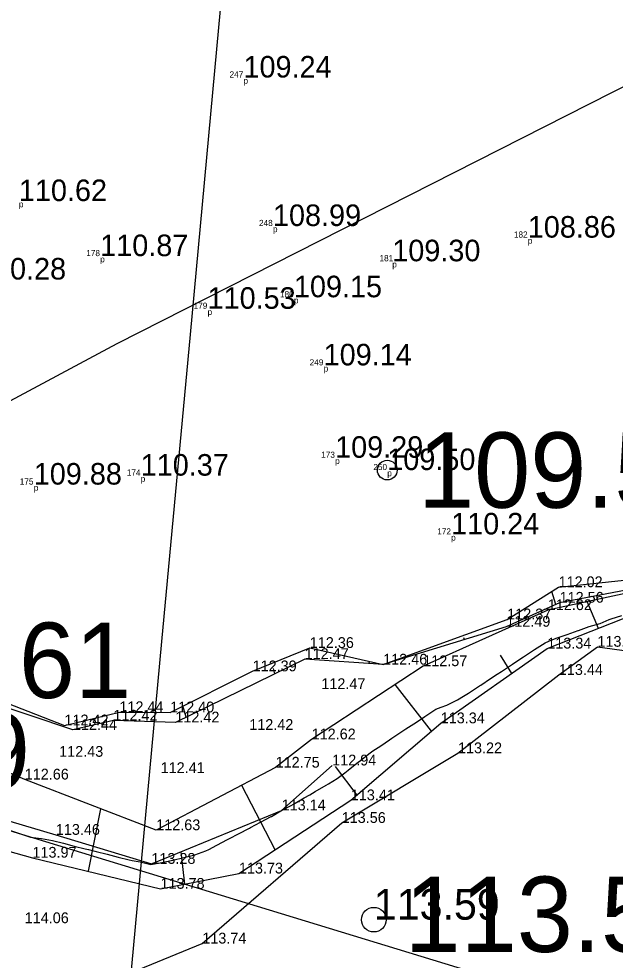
# Model space of a CAD drawing. Extents: x 662249 to 665480, y 6426254 to 6428735.
# Drawn here: x 662632.02 to 662651.39, y 6428414.68 to 6428445.26 of the extents above; entities that cross this region are included whole.
import ezdxf

# ---------------------------------------------------------------- set-up
doc = ezdxf.new("R2010")
doc.units = 0
for name, color, linetype in [('Kaevandatud ala', 7, 'Continuous'), ('KORGUS-EH2000', 7, 'Continuous'), ('Lamami horisontaal', 7, 'Continuous'), ('MAAMUDEL-EH2000', 7, 'Continuous'), ('MOOTKOOD', 7, 'Continuous'), ('MOOTKORG-EH2000', 7, 'Continuous'), ('MOOTNR', 7, 'Continuous'), ('PLOKK', 7, 'Continuous'), ('RELJEEF', 7, 'Continuous'), ('TEHNO', 7, 'Continuous'), ('V', 7, 'Continuous'), ('VEEKOGU', 7, 'Continuous')]:
    doc.layers.add(name, color=color, linetype=linetype)

msp = doc.modelspace()

# ---------------------------------------------------------------- linework, layer by layer
at = {"layer": 'Kaevandatud ala'}
msp.add_lwpolyline([(662631.688, 6428418.912), (662632.044, 6428418.796), (662632.4, 6428418.681), (662632.741, 6428418.632), (662632.755, 6428418.629), (662633.111, 6428418.571), (662633.467, 6428418.482), (662633.823, 6428418.389), (662634.179, 6428418.301), (662634.287, 6428418.275), (662634.534, 6428418.213), (662634.89, 6428418.121), (662635.246, 6428418.028), (662635.602, 6428417.942), (662635.702, 6428417.919), (662635.958, 6428417.87), (662636.313, 6428417.791), (662636.669, 6428417.849), (662636.969, 6428417.919), (662637.025, 6428417.932), (662637.381, 6428418.014), (662637.737, 6428418.101), (662638.092, 6428418.232), (662638.188, 6428418.275), (662638.448, 6428418.412), (662638.804, 6428418.6), (662638.865, 6428418.632), (662639.16, 6428418.787), (662639.516, 6428418.974), (662639.541, 6428418.988), (662639.872, 6428419.161), (662640.218, 6428419.344), (662640.227, 6428419.35), (662640.583, 6428419.561), (662640.862, 6428419.7), (662640.939, 6428419.744), (662641.295, 6428419.95), (662641.475, 6428420.056), (662641.651, 6428420.159), (662642.006, 6428420.368), (662642.081, 6428420.412), (662642.362, 6428420.58), (662642.613, 6428420.768), (662642.718, 6428420.852), (662643.056, 6428421.124), (662643.074, 6428421.138), (662643.43, 6428421.413), (662643.525, 6428421.48), (662643.785, 6428421.648), (662644.057, 6428421.836), (662644.141, 6428421.892), (662644.497, 6428422.126), (662644.595, 6428422.192), (662644.853, 6428422.362), (662645.134, 6428422.548), (662645.209, 6428422.597), (662645.565, 6428422.832), (662645.743, 6428422.904), (662645.92, 6428422.97), (662646.276, 6428423.136), (662646.471, 6428423.26), (662646.632, 6428423.355), (662646.988, 6428423.591), (662647.026, 6428423.616), (662647.344, 6428423.827), (662647.563, 6428423.972), (662647.699, 6428424.062), (662648.055, 6428424.296), (662648.101, 6428424.328), (662648.411, 6428424.534), (662648.638, 6428424.684), (662648.767, 6428424.77), (662649.123, 6428424.986), (662649.235, 6428425.04), (662649.478, 6428425.138), (662649.834, 6428425.258), (662650.19, 6428425.389), (662650.201, 6428425.396), (662650.546, 6428425.519), (662650.902, 6428425.616), (662651.198, 6428425.752), (662651.258, 6428425.772), (662651.613, 6428425.883)], dxfattribs=at)
at = {"layer": 'KORGUS-EH2000'}
for centre, radius in [((662643.989, 6428430.603), 0.32), ((662643.553, 6428415.996), 0.4)]:
    msp.add_circle(centre, radius, dxfattribs=at)
at = {"layer": 'Lamami horisontaal'}
msp.add_lwpolyline([(662764.366, 6428483.019), (662711.258, 6428476.339), (662708.84, 6428475.866), (662706.562, 6428475.072), (662704.421, 6428473.957), (662702.42, 6428472.52), (662694.692, 6428466.133), (662692.722, 6428464.595), (662690.677, 6428463.171), (662688.555, 6428461.863), (662686.358, 6428460.671), (662635.201, 6428434.705), (662627.329, 6428430.494), (662619.658, 6428425.959), (662618.759, 6428425.373)], dxfattribs=at)
at = {"layer": 'PLOKK'}
msp.add_line((662622.256, 6428421.78), (662778.343, 6428374.152), dxfattribs=at)
at = {"layer": 'RELJEEF'}
for p, q in [((662649.469, 6428426.241), (662649.339, 6428426.663)), ((662650.846, 6428425.459), (662650.478, 6428426.328)), ((662646.467, 6428425.16), (662646.488, 6428425.093)), ((662643.411, 6428424.314), (662643.398, 6428424.386)), ((662647.658, 6428424.592), (662648.027, 6428423.992)), ((662640.28, 6428424.151), (662640.328, 6428423.984)), ((662645.431, 6428422.124), (662644.245, 6428423.634)), ((662637.455, 6428422.575), (662637.353, 6428422.939)), ((662634.324, 6428422.396), (662634.316, 6428422.283)), ((662642.298, 6428420.969), (662643.001, 6428420.043)), ((662640.343, 6428418.264), (662639.263, 6428420.36)), ((662634.288, 6428417.567), (662634.683, 6428419.597)), ((662637.283, 6428418.205), (662637.405, 6428417.152))]:
    msp.add_line(p, q, dxfattribs=at)
for points in [[(662629.551, 6428486.52), (662628.247, 6428479.313), (662626.689, 6428470.137), (662624.897, 6428456.783), (662623.713, 6428448.174), (662621.324, 6428435.732), (662619.933, 6428426.56), (662619.327, 6428423.179), (662621.363, 6428421.473), (662627.466, 6428419.407), (662632.463, 6428418.01), (662636.623, 6428416.999), (662639.169, 6428417.496), (662642.805, 6428419.875), (662645.726, 6428422.377), (662649.186, 6428424.805), (662652.35, 6428426.051), (662657.675, 6428427.529), (662662.613, 6428428.766), (662668.287, 6428430.488), (662673.39, 6428433.089), (662677.72, 6428435.357)], [(662675.848, 6428436.811), (662672.088, 6428434.247), (662665.722, 6428431.55), (662659.875, 6428429.733), (662656.934, 6428428.54), (662652.728, 6428426.811), (662649.204, 6428426.054), (662645.157, 6428424.232), (662641.533, 6428421.854), (662640.362, 6428420.936), (662636.483, 6428418.903), (662632.212, 6428420.549), (662628.732, 6428422.045), (662624.647, 6428424.423), (662623.181, 6428425.061), (662623.658, 6428426.879), (662624.778, 6428430.15), (662625.888, 6428434.295), (662626.537, 6428439.466), (662626.942, 6428444.465), (662628.152, 6428448.199)], [(662652.208, 6428426.793), (662649.587, 6428426.294), (662647.855, 6428425.514), (662643.856, 6428424.283), (662641.306, 6428424.464), (662637.106, 6428422.404), (662635.094, 6428422.462), (662633.776, 6428422.16), (662629.543, 6428423.587), (662627.002, 6428425.143), (662625.697, 6428426.569), (662625.611, 6428427.243), (662625.643, 6428429.804), (662626.101, 6428431.596), (662626.956, 6428432.86), (662627.152, 6428435.228), (662627.104, 6428437.646), (662627.21, 6428441.515), (662627.655, 6428443.935), (662628.486, 6428446.171)], [(662619.327, 6428423.179), (662618.828, 6428418.45), (662618.343, 6428412.636), (662617.291, 6428402.655), (662623.316, 6428403.125), (662628.246, 6428405.155), (662629.677, 6428411.821), (662637.98, 6428415.221), (662642.509, 6428419.139), (662646.287, 6428421.403), (662649.563, 6428423.948), (662650.817, 6428424.863), (662653.114, 6428424.541), (662654.619, 6428425.088), (662657.822, 6428426.654), (662662.207, 6428428.008), (662665.593, 6428428.53), (662670.488, 6428430.179), (662673.885, 6428431.471), (662677.72, 6428435.357)]]:
    msp.add_lwpolyline(points, dxfattribs=at)
at = {"layer": 'TEHNO'}
msp.add_lwpolyline([(662634.818, 6428405.081), (662635.743, 6428415.056), (662636.668, 6428425.031), (662637.593, 6428435.006), (662638.519, 6428444.98), (662639.444, 6428454.955), (662640.369, 6428464.93), (662641.294, 6428474.905), (662642.219, 6428484.879), (662642.308, 6428485.702)], dxfattribs=at)
at = {"layer": 'V'}
msp.add_lwpolyline([(662625.701, 6428451.584), (662624.641, 6428444.738), (662624.202, 6428442.38), (662623.288, 6428437.864), (662622.707, 6428434.226), (662622.44, 6428431.97), (662621.962, 6428428.605), (662621.601, 6428426.44), (662620.894, 6428423.686), (662622.244, 6428422.939), (662624.505, 6428422.141), (662626.864, 6428421.422), (662629.819, 6428419.76), (662633.223, 6428418.752), (662636.327, 6428417.81), (662640.557, 6428419.548), (662642.2, 6428421.007)], dxfattribs=at)
at = {"layer": 'VEEKOGU'}
for points in [[(662636.936, 6428422.731), (662639.615, 6428424.066), (662641.472, 6428424.824), (662643.856, 6428424.283), (662647.885, 6428425.753), (662649.554, 6428426.798), (662652.497, 6428427.113), (662654.302, 6428428.223), (662655.914, 6428429.255), (662657.536, 6428429.967), (662658.2, 6428432.858), (662657.661, 6428435.114), (662657.275, 6428439.071), (662657.789, 6428442.262), (662657.11, 6428448.003), (662658.596, 6428451.879), (662661.525, 6428458.907), (662663.794, 6428465.302), (662667.77, 6428467.175), (662672.361, 6428469.831), (662674.969, 6428470.768)], [(662636.936, 6428422.731), (662639.615, 6428424.066), (662641.472, 6428424.824), (662643.856, 6428424.283), (662647.885, 6428425.753), (662649.554, 6428426.798), (662652.497, 6428427.113), (662654.302, 6428428.223), (662655.914, 6428429.255), (662657.536, 6428429.967), (662658.2, 6428432.858), (662657.661, 6428435.114), (662657.275, 6428439.071), (662657.789, 6428442.262), (662657.11, 6428448.003), (662658.596, 6428451.879), (662661.525, 6428458.907), (662663.794, 6428465.302), (662667.77, 6428467.175), (662672.361, 6428469.831), (662674.969, 6428470.768)], [(662629.522, 6428446.686), (662628.372, 6428444.351), (662628.026, 6428442.705), (662627.453, 6428436.804), (662627.492, 6428433.333), (662627.098, 6428432.161), (662626.217, 6428430.949), (662625.854, 6428428.787), (662626.017, 6428427.142), (662627.304, 6428425.425), (662628.776, 6428424.678), (662630.224, 6428423.582), (662633.502, 6428422.309), (662635.288, 6428422.738), (662636.936, 6428422.731)], [(662629.522, 6428446.686), (662628.372, 6428444.351), (662628.026, 6428442.705), (662627.453, 6428436.804), (662627.492, 6428433.333), (662627.098, 6428432.161), (662626.217, 6428430.949), (662625.854, 6428428.787), (662626.017, 6428427.142), (662627.304, 6428425.425), (662628.776, 6428424.678), (662630.224, 6428423.582), (662633.502, 6428422.309), (662635.288, 6428422.738), (662636.936, 6428422.731)]]:
    msp.add_lwpolyline(points, dxfattribs=at)

# ---------------------------------------------------------------- texts
at = {"layer": 'KORGUS-EH2000'}
for s, p in [('109.50', (662644.989, 6428429.378)), ('112.61', (662625.647, 6428423.198)), ('114.69', (662622.363, 6428420.248)), ('113.59', (662644.553, 6428414.946))]:
    msp.add_text(s, height=2.45, dxfattribs=at).set_placement(p)
at = {"layer": 'MAAMUDEL-EH2000'}
for s, height, p in [('112.02', 0.35, (662649.554, 6428426.798)), ('112.56', 0.35, (662649.587, 6428426.294)), ('112.62', 0.35, (662649.204, 6428426.054)), ('112.49', 0.35, (662647.855, 6428425.514)), ('112.37', 0.35, (662647.885, 6428425.753)), ('112.36', 0.35, (662641.472, 6428424.824)), ('113.34', 0.35, (662649.186, 6428424.805)), ('113.28', 0.35, (662650.817, 6428424.863)), ('112.47', 0.35, (662641.306, 6428424.464)), ('112.46', 0.35, (662643.856, 6428424.283)), ('112.46', 0.35, (662643.856, 6428424.283)), ('112.39', 0.35, (662639.615, 6428424.066)), ('112.57', 0.35, (662645.157, 6428424.232)), ('113.44', 0.35, (662649.563, 6428423.948)), ('112.47', 0.35, (662641.848, 6428423.488)), ('112.44', 0.35, (662635.288, 6428422.738)), ('112.42', 0.35, (662635.094, 6428422.462)), ('112.40', 0.35, (662636.936, 6428422.731)), ('112.40', 0.35, (662636.936, 6428422.731)), ('112.42', 0.35, (662633.502, 6428422.309)), ('112.44', 0.35, (662633.776, 6428422.16)), ('112.42', 0.35, (662637.106, 6428422.404)), ('112.42', 0.35, (662639.506, 6428422.161)), ('113.34', 0.35, (662645.726, 6428422.377)), ('112.62', 0.35, (662641.533, 6428421.854)), ('112.43', 0.35, (662633.331, 6428421.288)), ('113.22', 0.35, (662646.287, 6428421.403)), ('112.75', 0.35, (662640.362, 6428420.936)), ('112.94', 0.35, (662642.2, 6428421.007)), ('112.41', 0.35, (662636.627, 6428420.76)), ('112.66', 0.35, (662632.212, 6428420.549)), ('113.41', 0.35, (662642.805, 6428419.875)), ('113.14', 0.35, (662640.557, 6428419.548)), ('113.56', 0.35, (662642.509, 6428419.139)), ('112.63', 0.35, (662636.483, 6428418.903)), ('113.46', 0.35, (662633.223, 6428418.752)), ('113.97', 0.35, (662632.463, 6428418.01)), ('113.28', 0.35, (662636.327, 6428417.81)), ('113.73', 0.35, (662639.169, 6428417.496)), ('113.78', 0.35, (662636.623, 6428416.999)), ('113.59', 1, (662643.553, 6428415.996)), ('114.06', 0.35, (662632.211, 6428415.882)), ('113.74', 0.35, (662637.98, 6428415.221))]:
    msp.add_text(s, height=height, dxfattribs=at).set_placement(p)
at = {"layer": 'MOOTKOOD'}
for p in [(662639.318, 6428443.157), (662632.022, 6428439.142), (662640.276, 6428438.332), (662648.554, 6428437.955), (662634.664, 6428437.354), (662644.152, 6428437.187), (662640.957, 6428436.018), (662638.152, 6428435.643), (662641.922, 6428433.804), (662642.295, 6428430.802), (662643.989, 6428430.403), (662635.979, 6428430.222), (662632.505, 6428429.932), (662646.064, 6428428.312)]:
    msp.add_text('p', height=0.2, dxfattribs=at).set_placement(p)
at = {"layer": 'MOOTKORG-EH2000'}
for s, p in [('109.24', (662639.318, 6428443.357)), ('110.62', (662632.022, 6428439.342)), ('108.99', (662640.276, 6428438.532)), ('108.86', (662648.554, 6428438.155)), ('110.87', (662634.664, 6428437.554)), ('109.30', (662644.152, 6428437.387)), ('110.28', (662630.693, 6428436.794)), ('109.15', (662640.957, 6428436.218)), ('110.53', (662638.152, 6428435.843)), ('109.14', (662641.922, 6428434.004)), ('109.29', (662642.295, 6428431.002)), ('110.37', (662635.979, 6428430.422)), ('109.50', (662643.989, 6428430.603)), ('109.88', (662632.505, 6428430.132)), ('110.24', (662646.064, 6428428.512))]:
    msp.add_text(s, height=0.7, dxfattribs=at).set_placement(p)
at = {"layer": 'MOOTNR'}
for s, p in [('247', (662638.865, 6428443.357)), ('248', (662639.822, 6428438.532)), ('182', (662648.103, 6428438.155)), ('178', (662634.21, 6428437.554)), ('181', (662643.737, 6428437.387)), ('180', (662640.504, 6428436.218)), ('179', (662637.698, 6428435.843)), ('249', (662641.468, 6428434.004)), ('173', (662641.842, 6428431.002)), ('250', (662643.536, 6428430.603)), ('174', (662635.527, 6428430.422)), ('175', (662632.05, 6428430.132)), ('172', (662645.613, 6428428.512))]:
    msp.add_text(s, height=0.2, dxfattribs=at).set_placement(p)

doc.saveas('drawing.dxf')
